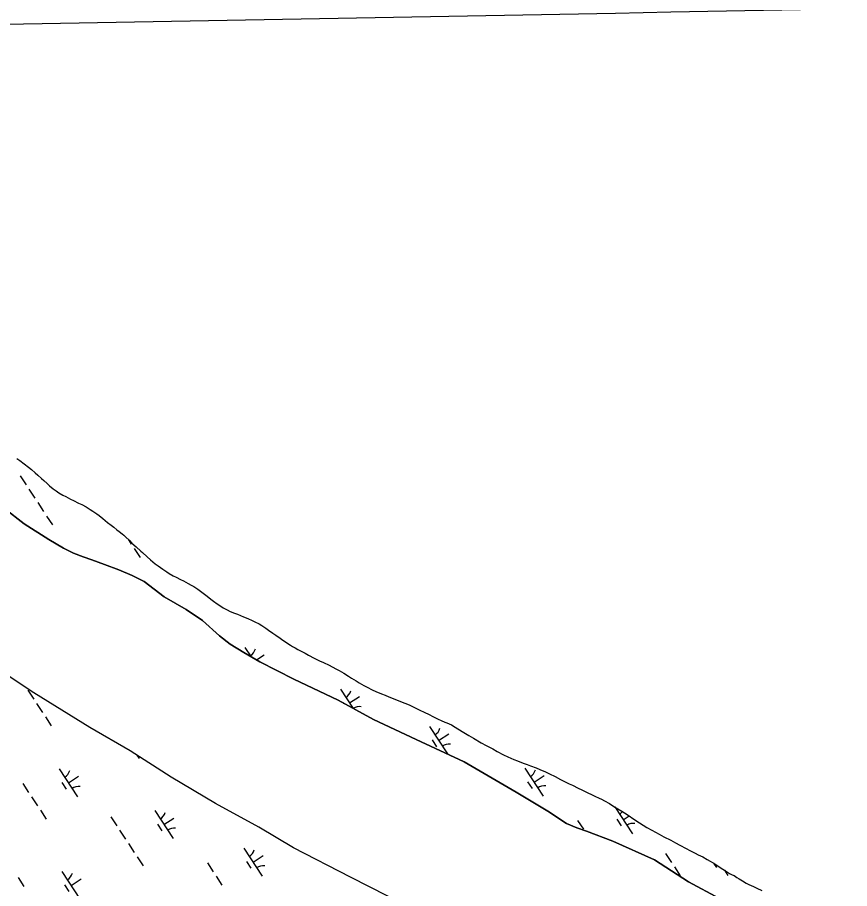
# Model space of a CAD drawing. Extents: x 3945642 to 3966284, y 206476 to 228921.
# Drawn here: x 3958793 to 3960041, y 217128 to 218434 of the extents above; entities that cross this region are included whole.
import ezdxf

# ---------------------------------------------------------------- set-up
doc = ezdxf.new("R2010")
doc.units = 0
for name, color, linetype in [('V-GRID-MAJR', 7, 'Continuous'), ('V-TOPO-SHOR', 7, 'Continuous'), ('V-WETL-SWMP', 7, 'Continuous')]:
    doc.layers.add(name, color=color, linetype=linetype)

msp = doc.modelspace()

# ---------------------------------------------------------------- linework, layer by layer
at = {"layer": 'V-GRID-MAJR'}
msp.add_spline([(3951300.5, 218285.9), (3951621.8, 218291.8), (3956944.9, 218389.8), (3962268.1, 218488.5), (3962294.4, 218489)], degree=3, dxfattribs=at)
at = {"layer": 'V-TOPO-SHOR'}
for points in [[(3958792.4, 217772.4), (3958796.7, 217769.3), (3958803.3, 217764.3), (3958809.8, 217759.3), (3958814.2, 217755.9), (3958819.9, 217751), (3958823.7, 217747.7), (3958829.2, 217742.6), (3958832.6, 217739.5), (3958837.9, 217734.8), (3958841.4, 217731.6), (3958847, 217727.2), (3958851.1, 217724.1), (3958855.1, 217721.2), (3958861.3, 217717.6), (3958865.7, 217715.4), (3958872.7, 217711.7), (3958877.3, 217709.5), (3958884.7, 217705.7), (3958889.6, 217703.4), (3958896.3, 217699.8), (3958902.4, 217696.2), (3958906.4, 217693.6), (3958912.2, 217689.5), (3958915.9, 217686.8), (3958921.4, 217682.4), (3958924.8, 217679.6), (3958928.3, 217676.7), (3958933.9, 217672.3)], [(3958774.1, 217697.6), (3958803.4, 217674.3), (3958840.3, 217650.9), (3958862.1, 217638.2), (3958877.4, 217630.6), (3958892, 217624.9), (3958904.6, 217620.7), (3958924, 217613.6), (3958945.5, 217605.7), (3958965.4, 217597), (3958983, 217588.1), (3959013.2, 217565.3), (3959046.2, 217546.3), (3959070.6, 217529.6), (3959096, 217506.8), (3959112.3, 217494.4), (3959132.4, 217481.5), (3959156.8, 217467.7), (3959207.5, 217441.9), (3959273.8, 217410), (3959327.2, 217381.2), (3959391.1, 217351.5), (3959463, 217317.9), (3959540.8, 217272.1), (3959588.2, 217243.6), (3959616.5, 217225.3), (3959631.9, 217218.8), (3959646.3, 217213.8), (3959685.9, 217198.8), (3959748.2, 217171), (3959799.3, 217138), (3959845.8, 217112.9)], [(3958933.9, 217672.3), (3958937.6, 217669.5), (3958942.5, 217665.7), (3958945.8, 217663.2), (3958950.3, 217659.6), (3958952.9, 217657.4), (3958955.7, 217654.8), (3958961.3, 217649.4), (3958965, 217645.8), (3958971.3, 217640), (3958978.2, 217633.7), (3958980.8, 217631.5), (3958987.7, 217625), (3958992.6, 217620.7), (3958999.9, 217614.8), (3959004.4, 217611.4), (3959011, 217606.5), (3959017, 217602.5), (3959020.9, 217600.3), (3959026.6, 217596.7), (3959031, 217594.5), (3959037.9, 217591.2), (3959042.4, 217588.9), (3959049.4, 217585.3), (3959053.6, 217582.8), (3959057.9, 217580.4), (3959063.7, 217576.4), (3959067.8, 217573.6), (3959073.5, 217569), (3959077.5, 217566), (3959083.4, 217561.6), (3959087, 217558.7), (3959092.8, 217554.5), (3959096.5, 217552.1), (3959101.9, 217548.6), (3959107.9, 217545.4), (3959112.2, 217543.3), (3959118.7, 217540.7), (3959123.1, 217538.9), (3959127.6, 217537.1), (3959132.1, 217535.3), (3959138.5, 217532.6), (3959145.1, 217529.7), (3959149, 217527.8), (3959155.5, 217524.5), (3959159.7, 217522), (3959165.8, 217518.2), (3959169.8, 217515.3), (3959176.2, 217510.9), (3959180.7, 217507.6), (3959187.2, 217503), (3959191.3, 217500.3), (3959196.8, 217496.5), (3959200.1, 217494.3), (3959202.6, 217492.5), (3959205.6, 217490.9), (3959209.5, 217488.5), (3959213.6, 217486.4), (3959217.4, 217484.2), (3959224.5, 217480.5), (3959229.8, 217477.6), (3959238.1, 217473.3), (3959246.3, 217469.1), (3959252.1, 217466.5), (3959260.3, 217462.5)], [(3959513.7, 217029.2), (3959428, 217072.4), (3959348.4, 217116.4), (3959292.4, 217144.7), (3959207.2, 217188.9), (3959155.1, 217220.1), (3959090.4, 217255.2), (3959023.7, 217294.9), (3958962.3, 217334.1), (3958901.8, 217369.4), (3958818.1, 217421.3), (3958770.5, 217452.6), (3958717.6, 217491.4), (3958661.3, 217526.8), (3958607.6, 217564.2), (3958566.6, 217587.9), (3958521.8, 217620.9), (3958459, 217662.7)], [(3959260.3, 217462.5), (3959270.5, 217457.2), (3959275.4, 217454.6), (3959282.5, 217450.6), (3959289.6, 217446.4), (3959294.1, 217443.4), (3959301.1, 217439.1), (3959305.7, 217436), (3959312.7, 217432.2), (3959317.3, 217429.5), (3959325, 217425.7), (3959330.4, 217423.2), (3959339, 217419.7), (3959344.5, 217417.5), (3959350.2, 217415.1), (3959359, 217411.8), (3959365, 217409.4), (3959374, 217405.7), (3959380.3, 217403), (3959389.4, 217398.7), (3959395.3, 217395.8), (3959403.8, 217391.8), (3959409.2, 217389), (3959417, 217385.1), (3959424.1, 217381.9), (3959428.2, 217379.9), (3959433.7, 217377.5), (3959436.8, 217376.2), (3959440.5, 217374.7), (3959443.9, 217373.2), (3959449.2, 217369.7), (3959459.8, 217363.4), (3959469.7, 217357.4), (3959477, 217353.1), (3959488.4, 217346.5), (3959495.8, 217342.3), (3959505.9, 217337.1)], [(3959505.9, 217337.1), (3959512.6, 217333.3), (3959522, 217328.5), (3959528.3, 217325.3), (3959537.2, 217321.3), (3959543, 217319.1), (3959551.5, 217316), (3959557.1, 217314), (3959562.4, 217312), (3959570.6, 217308.6), (3959576.4, 217306.4), (3959585, 217302.9), (3959590.9, 217300), (3959599.5, 217295.6), (3959607.5, 217291.4), (3959612.4, 217288.8), (3959620.2, 217284.9), (3959625.1, 217282.6), (3959633.6, 217278.5), (3959639.3, 217275.8), (3959648.3, 217271.3), (3959653.9, 217268.8), (3959658.9, 217266.3), (3959665.1, 217263.4), (3959668.6, 217262), (3959673.5, 217259.5), (3959680.8, 217255.1), (3959687.4, 217251), (3959699.1, 217243.9), (3959707.2, 217238.8), (3959718.6, 217231.1), (3959725.9, 217226.4), (3959736.5, 217219.6), (3959744, 217215.4), (3959755.1, 217209.5), (3959762.4, 217205.6), (3959772.7, 217200.2), (3959779.6, 217196.5), (3959786.3, 217192.9), (3959795.6, 217187.7), (3959801.3, 217184.8), (3959809, 217180.9), (3959813.9, 217178.6), (3959820.6, 217175.3), (3959827.2, 217171.5), (3959831.7, 217169), (3959838.8, 217164.7), (3959843.5, 217161.4), (3959850.5, 217157), (3959854.7, 217154.2), (3959860.7, 217150.5), (3959864.4, 217148.4), (3959867.5, 217147.3), (3959871.8, 217144.4), (3959874.9, 217142.5), (3959880, 217139.3), (3959885.7, 217136), (3959889.8, 217133.9), (3959896.5, 217130.7), (3959901.4, 217128.5), (3959908.9, 217124.7)]]:
    msp.add_lwpolyline(points, dxfattribs=at)
at = {"layer": 'V-WETL-SWMP'}
for p, q in [((3958792.4, 217772.4), (3958796.7, 217769.3)), ((3958796.7, 217769.3), (3958803.3, 217764.3)), ((3958803.3, 217764.3), (3958809.8, 217759.3)), ((3958809.8, 217759.3), (3958814.2, 217755.9)), ((3958797.4, 217746.5), (3958806.2, 217733.1)), ((3958814.2, 217755.9), (3958819.9, 217751)), ((3958819.9, 217751), (3958823.7, 217747.7)), ((3958823.7, 217747.7), (3958829.2, 217742.6)), ((3958829.2, 217742.6), (3958832.6, 217739.5)), ((3958832.6, 217739.5), (3958837.9, 217734.8)), ((3958837.9, 217734.8), (3958841.4, 217731.6)), ((3958810.5, 217726.4), (3958819.3, 217713)), ((3958841.4, 217731.6), (3958847, 217727.2)), ((3958847, 217727.2), (3958851.1, 217724.1)), ((3958851.1, 217724.1), (3958855.1, 217721.2)), ((3958855.1, 217721.2), (3958861.3, 217717.6)), ((3958823.7, 217706.3), (3958832.5, 217692.9)), ((3958861.3, 217717.6), (3958865.7, 217715.4)), ((3958865.7, 217715.4), (3958872.7, 217711.7)), ((3958872.7, 217711.7), (3958877.3, 217709.5)), ((3958877.3, 217709.5), (3958884.7, 217705.7)), ((3958803.4, 217674.3), (3958774.1, 217697.6)), ((3958884.7, 217705.7), (3958889.6, 217703.4)), ((3958889.6, 217703.4), (3958896.3, 217699.8)), ((3958896.3, 217699.8), (3958902.4, 217696.2)), ((3958902.4, 217696.2), (3958906.4, 217693.6)), ((3958906.4, 217693.6), (3958912.2, 217689.5)), ((3958836.8, 217686.2), (3958845.6, 217672.9)), ((3958912.2, 217689.5), (3958915.9, 217686.8)), ((3958915.9, 217686.8), (3958921.4, 217682.4)), ((3958921.4, 217682.4), (3958924.8, 217679.6)), ((3958840.3, 217650.9), (3958803.4, 217674.3)), ((3958924.8, 217679.6), (3958928.3, 217676.7)), ((3958928.3, 217676.7), (3958933.9, 217672.3)), ((3958933.9, 217672.3), (3958937.6, 217669.5)), ((3958937.6, 217669.5), (3958942.5, 217665.7)), ((3958942.5, 217665.7), (3958945.8, 217663.2)), ((3958945.8, 217663.2), (3958950.3, 217659.6)), ((3958950.3, 217659.6), (3958952.9, 217657.4)), ((3958952.9, 217657.4), (3958955.7, 217654.8)), ((3958955.7, 217654.8), (3958961.3, 217649.4)), ((3958862.1, 217638.2), (3958840.3, 217650.9)), ((3958959.1, 217651.5), (3958964, 217644.1)), ((3958961.3, 217649.4), (3958965, 217645.8)), ((3958965, 217645.8), (3958971.3, 217640)), ((3958877.4, 217630.6), (3958862.1, 217638.2)), ((3958892, 217624.9), (3958877.4, 217630.6)), ((3958968.4, 217637.4), (3958977.1, 217624)), ((3958971.3, 217640), (3958978.2, 217633.7)), ((3958978.2, 217633.7), (3958980.8, 217631.5)), ((3958980.8, 217631.5), (3958987.7, 217625)), ((3958904.6, 217620.7), (3958892, 217624.9)), ((3958924, 217613.6), (3958904.6, 217620.7)), ((3958987.7, 217625), (3958992.6, 217620.7)), ((3958992.6, 217620.7), (3958999.9, 217614.8)), ((3958999.9, 217614.8), (3959004.4, 217611.4)), ((3958945.5, 217605.7), (3958924, 217613.6)), ((3958965.4, 217597), (3958945.5, 217605.7)), ((3959004.4, 217611.4), (3959011, 217606.5)), ((3959011, 217606.5), (3959017, 217602.5)), ((3959017, 217602.5), (3959020.9, 217600.3)), ((3958983, 217588.1), (3958965.4, 217597)), ((3959020.9, 217600.3), (3959026.6, 217596.7)), ((3959026.6, 217596.7), (3959031, 217594.5)), ((3959031, 217594.5), (3959037.9, 217591.2)), ((3959037.9, 217591.2), (3959042.4, 217588.9)), ((3959042.4, 217588.9), (3959049.4, 217585.3)), ((3959013.2, 217565.3), (3958983, 217588.1)), ((3959049.4, 217585.3), (3959053.6, 217582.8)), ((3959053.6, 217582.8), (3959057.9, 217580.4)), ((3959057.9, 217580.4), (3959063.7, 217576.4)), ((3959063.7, 217576.4), (3959067.8, 217573.6)), ((3959046.2, 217546.3), (3959013.2, 217565.3)), ((3959067.8, 217573.6), (3959073.5, 217569)), ((3959073.5, 217569), (3959077.5, 217566)), ((3959077.5, 217566), (3959083.4, 217561.6)), ((3959083.4, 217561.6), (3959087, 217558.7)), ((3959087, 217558.7), (3959092.8, 217554.5)), ((3959092.8, 217554.5), (3959096.5, 217552.1)), ((3959096.5, 217552.1), (3959101.9, 217548.6)), ((3959070.6, 217529.6), (3959046.2, 217546.3)), ((3959101.9, 217548.6), (3959107.9, 217545.4)), ((3959107.9, 217545.4), (3959112.2, 217543.3)), ((3959112.2, 217543.3), (3959118.7, 217540.7)), ((3959118.7, 217540.7), (3959123.1, 217538.9)), ((3959123.1, 217538.9), (3959127.6, 217537.1)), ((3959127.6, 217537.1), (3959132.1, 217535.3)), ((3959096, 217506.8), (3959070.6, 217529.6)), ((3959132.1, 217535.3), (3959138.5, 217532.6)), ((3959138.5, 217532.6), (3959145.1, 217529.7)), ((3959145.1, 217529.7), (3959149, 217527.8)), ((3959149, 217527.8), (3959155.5, 217524.5)), ((3959155.5, 217524.5), (3959159.7, 217522)), ((3959159.7, 217522), (3959165.8, 217518.2)), ((3959165.8, 217518.2), (3959169.8, 217515.3)), ((3959169.8, 217515.3), (3959176.2, 217510.9)), ((3959176.2, 217510.9), (3959180.7, 217507.6)), ((3959112.3, 217494.4), (3959096, 217506.8)), ((3959180.7, 217507.6), (3959187.2, 217503)), ((3959187.2, 217503), (3959191.3, 217500.3)), ((3959191.3, 217500.3), (3959196.8, 217496.5)), ((3959132.4, 217481.5), (3959112.3, 217494.4)), ((3959134.3, 217489.4), (3959143.6, 217475.2)), ((3959196.8, 217496.5), (3959200.1, 217494.3)), ((3959200.1, 217494.3), (3959202.6, 217492.5)), ((3959202.6, 217492.5), (3959205.7, 217490.9)), ((3959205.7, 217490.9), (3959209.5, 217488.5)), ((3959209.5, 217488.5), (3959213.6, 217486.4)), ((3959213.6, 217486.4), (3959217.4, 217484.2)), ((3959217.4, 217484.2), (3959224.5, 217480.5)), ((3959156.8, 217467.7), (3959132.4, 217481.5)), ((3959151.4, 217470.8), (3959163, 217478.4)), ((3959224.5, 217480.5), (3959229.8, 217477.6)), ((3959229.8, 217477.6), (3959238.1, 217473.3)), ((3959238.1, 217473.3), (3959246.3, 217469.1)), ((3959207.5, 217441.9), (3959156.8, 217467.7)), ((3959246.3, 217469.1), (3959252.1, 217466.5)), ((3959252.1, 217466.5), (3959260.3, 217462.5)), ((3959260.3, 217462.5), (3959270.5, 217457.2)), ((3958818.1, 217421.3), (3958770.5, 217452.6)), ((3959270.5, 217457.2), (3959275.4, 217454.6)), ((3959275.4, 217454.6), (3959282.5, 217450.6)), ((3959282.5, 217450.6), (3959289.6, 217446.4)), ((3959289.6, 217446.4), (3959294.1, 217443.4)), ((3959273.8, 217410), (3959207.5, 217441.9)), ((3959294.1, 217443.4), (3959301.1, 217439.1)), ((3959301.1, 217439.1), (3959305.7, 217436)), ((3959305.7, 217436), (3959312.7, 217432.2)), ((3959312.7, 217432.2), (3959317.3, 217429.5)), ((3958808.9, 217425.3), (3958817.7, 217411.9)), ((3958901.8, 217369.4), (3958818.1, 217421.3)), ((3959277.4, 217426.9), (3959296.5, 217397.8)), ((3959317.3, 217429.5), (3959325, 217425.7)), ((3959325, 217425.7), (3959330.4, 217423.2)), ((3959330.4, 217423.2), (3959339, 217419.7)), ((3959339, 217419.7), (3959344.5, 217417.5)), ((3959327.2, 217381.2), (3959273.8, 217410)), ((3959281.3, 217406.8), (3959282.2, 217405.4)), ((3959291.1, 217406), (3959306.1, 217415.9)), ((3959344.5, 217417.5), (3959350.2, 217415.1)), ((3959350.2, 217415.1), (3959359, 217411.8)), ((3959359, 217411.8), (3959365, 217409.4)), ((3959365, 217409.4), (3959374, 217405.7)), ((3958822.1, 217405.2), (3958830.8, 217391.9)), ((3959374, 217405.7), (3959380.3, 217403)), ((3959380.3, 217403), (3959389.4, 217398.7)), ((3959389.4, 217398.7), (3959395.3, 217395.8)), ((3959395.3, 217395.8), (3959403.8, 217391.8)), ((3958835.2, 217385.2), (3958844, 217371.8)), ((3959391.1, 217351.5), (3959327.2, 217381.2)), ((3959403.8, 217391.8), (3959409.2, 217389)), ((3959409.2, 217389), (3959417, 217385.1)), ((3959417, 217385.1), (3959424.1, 217381.9)), ((3959424.1, 217381.9), (3959428.2, 217379.9)), ((3959428.2, 217379.9), (3959433.7, 217377.5)), ((3958962.3, 217334.1), (3958901.8, 217369.4)), ((3959410.9, 217370.7), (3959437.9, 217329.6)), ((3959433.7, 217377.5), (3959436.8, 217376.2)), ((3959436.8, 217376.2), (3959440.5, 217374.7)), ((3959440.5, 217374.7), (3959443.9, 217373.2)), ((3959443.9, 217373.2), (3959449.2, 217369.7)), ((3959449.2, 217369.7), (3959459.8, 217363.4)), ((3959424.6, 217349.8), (3959439.7, 217359.6)), ((3959459.8, 217363.4), (3959469.7, 217357.4)), ((3959469.7, 217357.4), (3959477, 217353.1)), ((3959463, 217317.9), (3959391.1, 217351.5)), ((3959414.9, 217350.6), (3959421.5, 217340.5)), ((3959477, 217353.1), (3959488.4, 217346.5)), ((3959488.4, 217346.5), (3959495.8, 217342.3)), ((3959495.8, 217342.3), (3959505.9, 217337.1)), ((3959023.7, 217294.9), (3958962.3, 217334.1)), ((3958972.4, 217327.6), (3958975.5, 217322.9)), ((3959505.9, 217337.1), (3959512.6, 217333.3)), ((3959512.6, 217333.3), (3959522, 217328.5)), ((3959522, 217328.5), (3959528.3, 217325.3)), ((3959540.8, 217272.1), (3959463, 217317.9)), ((3959528.3, 217325.3), (3959537.2, 217321.3)), ((3959537.2, 217321.3), (3959543, 217319.1)), ((3959543, 217319.1), (3959551.5, 217316)), ((3959551.5, 217316), (3959557.1, 217314)), ((3958856, 217307.1), (3958883.4, 217265.3)), ((3959554, 217308.1), (3959581.4, 217266.3)), ((3959557.1, 217314), (3959562.4, 217312)), ((3959562.4, 217312), (3959570.6, 217308.6)), ((3959570.6, 217308.6), (3959576.4, 217306.4)), ((3959576.4, 217306.4), (3959585, 217302.9)), ((3959585, 217302.9), (3959590.9, 217300)), ((3958869.7, 217286.2), (3958884.8, 217296.1)), ((3959090.4, 217255.2), (3959023.7, 217294.9)), ((3959567.7, 217287.2), (3959582.8, 217297.1)), ((3959590.9, 217300), (3959599.5, 217295.6)), ((3959599.5, 217295.6), (3959607.5, 217291.4)), ((3959607.5, 217291.4), (3959612.4, 217288.8)), ((3959612.4, 217288.8), (3959620.2, 217284.9)), ((3958801.3, 217285.3), (3958810.1, 217271.9)), ((3958860, 217287), (3958866.5, 217277)), ((3959558, 217288), (3959564.6, 217278)), ((3959620.2, 217284.9), (3959625.1, 217282.6)), ((3959625.1, 217282.6), (3959633.6, 217278.5)), ((3959633.6, 217278.5), (3959639.3, 217275.8)), ((3959639.3, 217275.8), (3959648.3, 217271.3)), ((3958814.5, 217265.2), (3958823.2, 217251.8)), ((3959588.2, 217243.6), (3959540.8, 217272.1)), ((3959648.3, 217271.3), (3959653.9, 217268.8)), ((3959653.9, 217268.8), (3959658.9, 217266.3)), ((3959658.9, 217266.3), (3959665.1, 217263.4)), ((3959665.1, 217263.4), (3959668.6, 217262)), ((3959155.1, 217220.1), (3959090.4, 217255.2)), ((3959668.6, 217262), (3959673.5, 217259.5)), ((3959673.5, 217259.5), (3959680.8, 217255.1)), ((3959680.8, 217255.1), (3959687.4, 217251)), ((3959687.4, 217251), (3959699.1, 217243.9)), ((3959688.8, 217250.1), (3959715, 217210.1)), ((3958827.6, 217245.1), (3958836.4, 217231.8)), ((3958999.1, 217244.6), (3959026.5, 217202.8)), ((3959616.5, 217225.3), (3959588.2, 217243.6)), ((3959699.1, 217243.9), (3959707.2, 217238.8)), ((3959701.3, 217231), (3959710.1, 217236.8)), ((3959707.2, 217238.8), (3959718.6, 217231.1)), ((3958933.3, 217235.5), (3958942.1, 217222.1)), ((3959003, 217224.5), (3959009.6, 217214.4)), ((3959012.8, 217223.7), (3959027.8, 217233.5)), ((3959631.9, 217218.8), (3959616.5, 217225.3)), ((3959632.9, 217230.1), (3959641.7, 217216.7)), ((3959691.6, 217231.8), (3959698.1, 217221.7)), ((3959718.6, 217231.1), (3959725.9, 217226.4)), ((3959725.9, 217226.4), (3959736.5, 217219.6)), ((3958946.4, 217215.4), (3958955.2, 217202)), ((3959207.2, 217188.9), (3959155.1, 217220.1)), ((3959646.3, 217213.8), (3959631.9, 217218.8)), ((3959685.9, 217198.8), (3959646.3, 217213.8)), ((3959736.5, 217219.6), (3959744, 217215.4)), ((3959744, 217215.4), (3959755.1, 217209.5)), ((3959748.2, 217171), (3959685.9, 217198.8)), ((3959755.1, 217209.5), (3959762.4, 217205.6)), ((3959762.4, 217205.6), (3959772.7, 217200.2)), ((3959772.7, 217200.2), (3959779.6, 217196.5)), ((3958959.6, 217195.3), (3958968.4, 217181.9)), ((3959132.7, 217188.4), (3959160.1, 217146.5)), ((3959292.4, 217144.7), (3959207.2, 217188.9)), ((3959779.6, 217196.5), (3959786.3, 217192.9)), ((3959786.3, 217192.9), (3959795.6, 217187.7)), ((3959795.6, 217187.7), (3959801.3, 217184.8)), ((3959801.3, 217184.8), (3959809, 217180.9)), ((3958972.7, 217175.2), (3958981.5, 217161.9)), ((3959146.4, 217167.5), (3959161.4, 217177.3)), ((3959799.3, 217138), (3959748.2, 217171)), ((3959764.9, 217180.2), (3959773.7, 217166.9)), ((3959809, 217180.9), (3959813.9, 217178.6)), ((3959813.9, 217178.6), (3959820.6, 217175.3)), ((3959820.6, 217175.3), (3959827.2, 217171.5)), ((3959827.2, 217171.5), (3959831.7, 217169)), ((3959078, 217166.5), (3959086.7, 217153.1)), ((3959136.6, 217168.2), (3959143.2, 217158.2)), ((3959778, 217160.2), (3959786.8, 217146.8)), ((3959831.7, 217169), (3959838.8, 217164.7)), ((3959836.8, 217165.9), (3959841.2, 217159.2)), ((3959838.8, 217164.7), (3959843.5, 217161.4)), ((3959843.5, 217161.4), (3959850.5, 217157)), ((3958859.9, 217153.4), (3958887.3, 217111.6)), ((3959091.1, 217146.5), (3959099.9, 217133.1)), ((3959348.4, 217116.4), (3959292.4, 217144.7)), ((3959850.5, 217157), (3959854.7, 217154.2)), ((3959852.9, 217155.4), (3959858.1, 217147.5)), ((3959854.7, 217154.2), (3959860.7, 217150.5)), ((3959860.7, 217150.5), (3959864.4, 217148.4)), ((3959864.4, 217148.4), (3959867.5, 217147.3)), ((3959867.5, 217147.3), (3959871.8, 217144.4)), ((3958794.2, 217144.3), (3958802.9, 217130.9)), ((3958863.9, 217133.3), (3958870.5, 217123.3)), ((3958873.6, 217132.5), (3958888.7, 217142.4)), ((3959845.8, 217112.9), (3959799.3, 217138)), ((3959871.8, 217144.4), (3959874.9, 217142.5)), ((3959874.9, 217142.5), (3959880, 217139.3)), ((3959880, 217139.3), (3959885.7, 217136)), ((3959885.7, 217136), (3959889.8, 217133.9)), ((3959889.8, 217133.9), (3959896.5, 217130.7)), ((3959896.5, 217130.7), (3959901.4, 217128.5)), ((3959901.4, 217128.5), (3959908.9, 217124.7))]:
    msp.add_line(p, q, dxfattribs=at)
for centre, start, end in [((3959133.1, 217491.8), 302.4575, 344.0011), ((3959276.1, 217429.2), 302.4575, 344.0011), ((3959306.4, 217383), 82.4574, 123.7065), ((3959409.7, 217373), 302.4575, 344.0011), ((3959440, 217326.8), 82.4574, 124.0011), ((3958854.8, 217309.5), 302.4575, 344.0011), ((3959552.8, 217310.5), 302.4575, 344.0011), ((3958885, 217263.3), 82.4574, 124.0011), ((3959583.1, 217264.2), 82.4574, 124.0011), ((3958997.8, 217246.9), 302.4575, 344.0011), ((3959686.4, 217254.2), 302.4575, 321.4592), ((3959716.6, 217208), 82.4574, 124.0011), ((3959028.1, 217200.7), 82.4574, 124.0011), ((3959131.4, 217190.7), 302.4575, 344.0011), ((3959161.7, 217144.5), 82.4574, 124.0011), ((3958858.7, 217155.8), 302.4575, 344.0011)]:
    msp.add_arc(centre, 17.6, start, end, dxfattribs=at)

doc.saveas('drawing.dxf')
